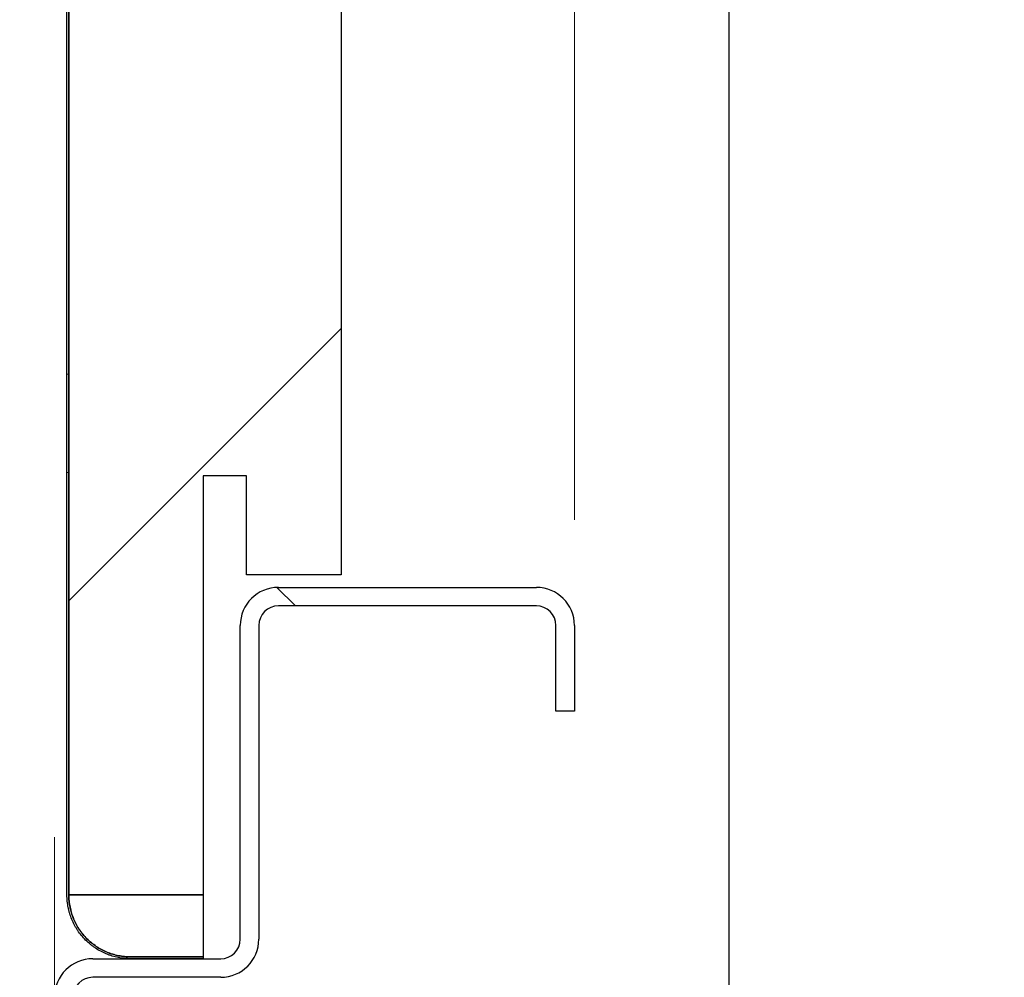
# Model space of a CAD drawing. Header units: millimetres. Extents: x -8500 to 4200, y 0 to 5940.
# Tile 258 of 290: x 1267 to 1347, y 1779 to 1857. Entities that reach past the tile are written whole.
import ezdxf

# ---------------------------------------------------------------- set-up
doc = ezdxf.new("R2010")
doc.units = ezdxf.units.MM
doc.layers.get('Defpoints').update_dxf_attribs({"color": 250})
doc.layers.add('1', color=250, linetype='Continuous')
doc.layers.add('153', color=250, linetype='Continuous')
doc.styles.add('Times New Roman', font='times.ttf')
doc.dimstyles.get("Standard").update_dxf_attribs({"dimtxt": 0.18, "dimasz": 0.18, "dimexe": 0.18, "dimexo": 0.0625, "dimgap": 0.09, "dimtad": 0, "dimtih": 1, "dimtoh": 1, "dimdec": 4, "dimzin": 0, "dimdsep": 46, "dimtxsty": 'Standard', "dimcen": 0.09, "dimadec": 0, "dimazin": 0, "dimtfac": 1, "dimtdec": 4, "dimtofl": 0, "dimtmove": 0, "dimatfit": 3, "dimfxl": 1, "dimtolj": 1, "dimtzin": 0, "dimarcsym": 0})

# ---------------------------------------------------------------- blocks, each defined once
blk = doc.blocks.new('_U2')
at = {"layer": '1', "linetype": 'Continuous', "lineweight": 13, "transparency": 16777216}
for p, q in [((365.864, 1772.947), (365.864, 1790.741)), ((1269.864, 1769.994), (1269.864, 1790.741))]:
    blk.add_line(p, q, dxfattribs=at)
at = {"layer": '1', "color": 0, "linetype": 'Continuous', "lineweight": 13, "transparency": 16777216}
blk.add_line((415.864, 1765.741), (1219.864, 1765.741), dxfattribs=at)
at = {"layer": '1', "color": 0, "linetype": 'Continuous', "lineweight": 70, "transparency": 16777216}
for points in [[(415.864, 1774.075), (415.864, 1757.408), (365.864, 1765.741)], [(1219.864, 1774.075), (1219.864, 1757.408), (1269.864, 1765.741)]]:
    blk.add_solid(points, dxfattribs=at)
at = {"layer": 'Defpoints', "color": 0, "linetype": 'Continuous', "lineweight": 70, "transparency": 16777216}
for p in [(1269.864, 1765.741), (365.864, 1760.947), (1269.864, 1757.994)]:
    blk.add_point(p, dxfattribs=at)
at = {"layer": '1', "linetype": 'Continuous', "lineweight": -3, "transparency": 16777216, "insert": (787.121, 1826.635), "char_height": 40, "attachment_point": 1, "style": 'Times New Roman'}
blk.add_mtext('\\A1;Os', dxfattribs=at)
blk = doc.blocks.new('_U4')
at = {"layer": '1', "linetype": 'Continuous', "lineweight": 13, "transparency": 16777216}
for p, q in [((311.364, 1847.155), (311.364, 2062.395)), ((1324.364, 1823.109), (1324.364, 2062.395))]:
    blk.add_line(p, q, dxfattribs=at)
at = {"layer": '1', "color": 0, "linetype": 'Continuous', "lineweight": 13, "transparency": 16777216}
blk.add_line((361.364, 2037.395), (1274.364, 2037.395), dxfattribs=at)
at = {"layer": '1', "color": 0, "linetype": 'Continuous', "lineweight": 70, "transparency": 16777216}
for points in [[(361.364, 2045.728), (361.364, 2029.061), (311.364, 2037.395)], [(1274.364, 2045.728), (1274.364, 2029.061), (1324.364, 2037.395)]]:
    blk.add_solid(points, dxfattribs=at)
at = {"layer": 'Defpoints', "color": 0, "linetype": 'Continuous', "lineweight": 70, "transparency": 16777216}
for p in [(1324.364, 2037.395), (311.364, 1835.155), (1324.364, 1811.109)]:
    blk.add_point(p, dxfattribs=at)
at = {"layer": '1', "linetype": 'Continuous', "lineweight": -3, "transparency": 16777216, "insert": (789.544, 2098.289), "char_height": 40, "attachment_point": 1, "style": 'Times New Roman'}
blk.add_mtext('\\A1;So', dxfattribs=at)
blk = doc.blocks.new('_U9')
at = {"layer": '1', "linetype": 'Continuous', "lineweight": 13, "transparency": 16777216}
for p, q in [((323.864, 1816.369), (323.864, 1973.46)), ((1311.864, 1816.369), (1311.864, 1973.46))]:
    blk.add_line(p, q, dxfattribs=at)
at = {"layer": '1', "color": 0, "linetype": 'Continuous', "lineweight": 13, "transparency": 16777216}
blk.add_line((373.864, 1948.46), (1261.864, 1948.46), dxfattribs=at)
at = {"layer": '1', "color": 0, "linetype": 'Continuous', "lineweight": 70, "transparency": 16777216}
for points in [[(373.864, 1956.794), (373.864, 1940.127), (323.864, 1948.46)], [(1261.864, 1956.794), (1261.864, 1940.127), (1311.864, 1948.46)]]:
    blk.add_solid(points, dxfattribs=at)
at = {"layer": 'Defpoints', "color": 0, "linetype": 'Continuous', "lineweight": 70, "transparency": 16777216}
for p in [(1311.864, 1948.46), (323.864, 1804.369), (1311.864, 1804.369)]:
    blk.add_point(p, dxfattribs=at)
at = {"layer": '1', "linetype": 'Continuous', "lineweight": -3, "transparency": 16777216, "insert": (789.544, 2010.364), "char_height": 40, "attachment_point": 1, "style": 'Times New Roman'}
blk.add_mtext('\\A1;Sb', dxfattribs=at)

msp = doc.modelspace()

# ---------------------------------------------------------------- hatches: boundary and pattern name
at = {"layer": '153', "linetype": 'Continuous', "lineweight": -3}
h = msp.add_hatch(dxfattribs=at)
h.set_pattern_fill('ANSI31', color=256, scale=30, angle=-29.985, style=0)
edge = h.paths.add_edge_path(flags=0)
edge.add_line((1276.014, 1780.909), (1281.864, 1780.909))
edge.add_line((1281.864, 1781.059), (1276.014, 1781.059))
edge = h.paths.add_edge_path(flags=0)
edge.add_spline(control_points=[(1270.864, 1904.059), (1270.864, 1904.229), (1270.872, 1904.398), (1270.905, 1904.732), (1270.954, 1905.064), (1271.036, 1905.39), (1271.097, 1905.592), (1271.11, 1905.633), (1271.136, 1905.713), (1271.15, 1905.753), (1271.193, 1905.873), (1271.223, 1905.952), (1271.32, 1906.186), (1271.464, 1906.49), (1271.636, 1906.777), (1271.776, 1906.987), (1271.825, 1907.056), (1271.9, 1907.158), (1271.926, 1907.192), (1271.978, 1907.259), (1272.004, 1907.292), (1272.139, 1907.456), (1272.252, 1907.581), (1272.49, 1907.818), (1272.738, 1908.044), (1273.008, 1908.244), (1273.184, 1908.362), (1273.219, 1908.385), (1273.291, 1908.431), (1273.327, 1908.453), (1273.436, 1908.518), (1273.509, 1908.56), (1273.732, 1908.679), (1274.036, 1908.823), (1274.351, 1908.936), (1274.593, 1909.01), (1274.674, 1909.033), (1274.839, 1909.074), (1274.922, 1909.093), (1275.171, 1909.143), (1275.506, 1909.192), (1275.844, 1909.209), (1276.014, 1909.209)], knot_values=[0, 0, 0, 0, 0.0625, 0.0625, 0.125, 0.1875, 0.1875, 0.203125, 0.203125, 0.21875, 0.21875, 0.25, 0.25, 0.3125, 0.375, 0.375, 0.40625, 0.40625, 0.421875, 0.421875, 0.4375, 0.4375, 0.5, 0.5, 0.5625, 0.625, 0.625, 0.640625, 0.640625, 0.65625, 0.65625, 0.6875, 0.6875, 0.75, 0.8125, 0.8125, 0.84375, 0.84375, 0.875, 0.875, 0.9375, 1, 1, 1, 1], degree=3, periodic=0)
edge.add_spline(control_points=[(1276.014, 1909.059), (1275.849, 1909.059), (1275.52, 1909.043), (1275.196, 1908.995), (1274.953, 1908.946), (1274.873, 1908.928), (1274.713, 1908.888), (1274.634, 1908.866), (1274.4, 1908.794), (1274.093, 1908.684), (1273.799, 1908.545), (1273.582, 1908.429), (1273.511, 1908.389), (1273.405, 1908.325), (1273.37, 1908.303), (1273.3, 1908.259), (1273.266, 1908.237), (1273.095, 1908.122), (1272.833, 1907.928), (1272.592, 1907.709), (1272.362, 1907.478), (1272.252, 1907.357), (1272.121, 1907.198), (1272.095, 1907.165), (1272.045, 1907.1), (1272.02, 1907.068), (1271.947, 1906.969), (1271.9, 1906.902), (1271.764, 1906.698), (1271.597, 1906.419), (1271.457, 1906.124), (1271.363, 1905.897), (1271.333, 1905.82), (1271.292, 1905.704), (1271.278, 1905.665), (1271.253, 1905.587), (1271.24, 1905.548), (1271.181, 1905.351), (1271.102, 1905.035), (1271.054, 1904.713), (1271.022, 1904.388), (1271.014, 1904.224), (1271.014, 1904.059)], knot_values=[0, 0, 0, 0, 0.0625, 0.125, 0.125, 0.15625, 0.15625, 0.1875, 0.1875, 0.25, 0.3125, 0.3125, 0.34375, 0.34375, 0.359375, 0.359375, 0.375, 0.375, 0.4375, 0.5, 0.5, 0.5625, 0.5625, 0.578125, 0.578125, 0.59375, 0.59375, 0.625, 0.625, 0.6875, 0.75, 0.75, 0.78125, 0.78125, 0.796875, 0.796875, 0.8125, 0.8125, 0.875, 0.9375, 0.9375, 1, 1, 1, 1], degree=3, periodic=0)
edge = h.paths.add_edge_path(flags=0)
edge.add_line((1270.864, 1786.059), (1270.864, 1904.059))
edge.add_line((1271.014, 1904.059), (1271.014, 1786.059))
edge = h.paths.add_edge_path(flags=0)
edge.add_spline(control_points=[(1276.014, 1780.909), (1275.844, 1780.909), (1275.675, 1780.918), (1275.341, 1780.951), (1275.009, 1781), (1274.683, 1781.081), (1274.481, 1781.142), (1274.44, 1781.155), (1274.36, 1781.182), (1274.32, 1781.196), (1274.2, 1781.239), (1274.121, 1781.269), (1273.887, 1781.366), (1273.583, 1781.509), (1273.296, 1781.682), (1273.086, 1781.822), (1273.017, 1781.87), (1272.915, 1781.946), (1272.881, 1781.971), (1272.814, 1782.023), (1272.781, 1782.05), (1272.617, 1782.184), (1272.492, 1782.298), (1272.255, 1782.535), (1272.029, 1782.783), (1271.829, 1783.053), (1271.711, 1783.229), (1271.688, 1783.265), (1271.642, 1783.336), (1271.62, 1783.372), (1271.555, 1783.481), (1271.513, 1783.555), (1271.394, 1783.778), (1271.25, 1784.081), (1271.137, 1784.397), (1271.063, 1784.638), (1271.04, 1784.72), (1270.999, 1784.884), (1270.98, 1784.967), (1270.93, 1785.217), (1270.881, 1785.551), (1270.864, 1785.889), (1270.864, 1786.059)], knot_values=[0, 0, 0, 0, 0.0625, 0.0625, 0.125, 0.1875, 0.1875, 0.203125, 0.203125, 0.21875, 0.21875, 0.25, 0.25, 0.3125, 0.375, 0.375, 0.40625, 0.40625, 0.421875, 0.421875, 0.4375, 0.4375, 0.5, 0.5, 0.5625, 0.625, 0.625, 0.640625, 0.640625, 0.65625, 0.65625, 0.6875, 0.6875, 0.75, 0.8125, 0.8125, 0.84375, 0.84375, 0.875, 0.875, 0.9375, 1, 1, 1, 1], degree=3, periodic=0)
edge.add_spline(control_points=[(1271.014, 1786.059), (1271.014, 1785.894), (1271.03, 1785.566), (1271.078, 1785.241), (1271.127, 1784.999), (1271.145, 1784.918), (1271.185, 1784.759), (1271.207, 1784.68), (1271.279, 1784.445), (1271.389, 1784.139), (1271.528, 1783.844), (1271.644, 1783.628), (1271.684, 1783.557), (1271.748, 1783.451), (1271.77, 1783.416), (1271.814, 1783.346), (1271.836, 1783.311), (1271.951, 1783.141), (1272.145, 1782.879), (1272.364, 1782.638), (1272.595, 1782.407), (1272.716, 1782.297), (1272.875, 1782.167), (1272.908, 1782.141), (1272.973, 1782.09), (1273.005, 1782.065), (1273.104, 1781.992), (1273.171, 1781.945), (1273.375, 1781.809), (1273.654, 1781.642), (1273.949, 1781.503), (1274.176, 1781.408), (1274.253, 1781.379), (1274.369, 1781.337), (1274.408, 1781.324), (1274.486, 1781.298), (1274.525, 1781.286), (1274.722, 1781.226), (1275.038, 1781.147), (1275.36, 1781.099), (1275.685, 1781.067), (1275.849, 1781.059), (1276.014, 1781.059)], knot_values=[0, 0, 0, 0, 0.0625, 0.125, 0.125, 0.15625, 0.15625, 0.1875, 0.1875, 0.25, 0.3125, 0.3125, 0.34375, 0.34375, 0.359375, 0.359375, 0.375, 0.375, 0.4375, 0.5, 0.5, 0.5625, 0.5625, 0.578125, 0.578125, 0.59375, 0.59375, 0.625, 0.625, 0.6875, 0.75, 0.75, 0.78125, 0.78125, 0.796875, 0.796875, 0.8125, 0.8125, 0.875, 0.9375, 0.9375, 1, 1, 1, 1], degree=3, periodic=0)
edge = h.paths.add_edge_path(flags=0)
edge.add_line((1282.864, 1909.059), (1276.014, 1909.059))
edge.add_line((1276.014, 1909.209), (1282.864, 1909.209))
h = msp.add_hatch(dxfattribs=at)
h.set_pattern_fill('ANSI31', color=256, scale=30, angle=119.94, style=0)
edge = h.paths.add_edge_path(flags=0)
edge.add_line((1276.014, 1780.909), (1281.864, 1780.909))
edge.add_line((1281.864, 1781.059), (1276.014, 1781.059))
edge = h.paths.add_edge_path(flags=0)
edge.add_spline(control_points=[(1270.864, 1904.059), (1270.864, 1904.229), (1270.872, 1904.398), (1270.905, 1904.732), (1270.954, 1905.064), (1271.036, 1905.39), (1271.097, 1905.592), (1271.11, 1905.633), (1271.136, 1905.713), (1271.15, 1905.753), (1271.193, 1905.873), (1271.223, 1905.952), (1271.32, 1906.186), (1271.464, 1906.49), (1271.636, 1906.777), (1271.776, 1906.987), (1271.825, 1907.056), (1271.9, 1907.158), (1271.926, 1907.192), (1271.978, 1907.259), (1272.004, 1907.292), (1272.139, 1907.456), (1272.252, 1907.581), (1272.49, 1907.818), (1272.738, 1908.044), (1273.008, 1908.244), (1273.184, 1908.362), (1273.219, 1908.385), (1273.291, 1908.431), (1273.327, 1908.453), (1273.436, 1908.518), (1273.509, 1908.56), (1273.732, 1908.679), (1274.036, 1908.823), (1274.351, 1908.936), (1274.593, 1909.01), (1274.674, 1909.033), (1274.839, 1909.074), (1274.922, 1909.093), (1275.171, 1909.143), (1275.506, 1909.192), (1275.844, 1909.209), (1276.014, 1909.209)], knot_values=[0, 0, 0, 0, 0.0625, 0.0625, 0.125, 0.1875, 0.1875, 0.203125, 0.203125, 0.21875, 0.21875, 0.25, 0.25, 0.3125, 0.375, 0.375, 0.40625, 0.40625, 0.421875, 0.421875, 0.4375, 0.4375, 0.5, 0.5, 0.5625, 0.625, 0.625, 0.640625, 0.640625, 0.65625, 0.65625, 0.6875, 0.6875, 0.75, 0.8125, 0.8125, 0.84375, 0.84375, 0.875, 0.875, 0.9375, 1, 1, 1, 1], degree=3, periodic=0)
edge.add_spline(control_points=[(1276.014, 1909.059), (1275.849, 1909.059), (1275.52, 1909.043), (1275.196, 1908.995), (1274.953, 1908.946), (1274.873, 1908.928), (1274.713, 1908.888), (1274.634, 1908.866), (1274.4, 1908.794), (1274.093, 1908.684), (1273.799, 1908.545), (1273.582, 1908.429), (1273.511, 1908.389), (1273.405, 1908.325), (1273.37, 1908.303), (1273.3, 1908.259), (1273.266, 1908.237), (1273.095, 1908.122), (1272.833, 1907.928), (1272.592, 1907.709), (1272.362, 1907.478), (1272.252, 1907.357), (1272.121, 1907.198), (1272.095, 1907.165), (1272.045, 1907.1), (1272.02, 1907.068), (1271.947, 1906.969), (1271.9, 1906.902), (1271.764, 1906.698), (1271.597, 1906.419), (1271.457, 1906.124), (1271.363, 1905.897), (1271.333, 1905.82), (1271.292, 1905.704), (1271.278, 1905.665), (1271.253, 1905.587), (1271.24, 1905.548), (1271.181, 1905.351), (1271.102, 1905.035), (1271.054, 1904.713), (1271.022, 1904.388), (1271.014, 1904.224), (1271.014, 1904.059)], knot_values=[0, 0, 0, 0, 0.0625, 0.125, 0.125, 0.15625, 0.15625, 0.1875, 0.1875, 0.25, 0.3125, 0.3125, 0.34375, 0.34375, 0.359375, 0.359375, 0.375, 0.375, 0.4375, 0.5, 0.5, 0.5625, 0.5625, 0.578125, 0.578125, 0.59375, 0.59375, 0.625, 0.625, 0.6875, 0.75, 0.75, 0.78125, 0.78125, 0.796875, 0.796875, 0.8125, 0.8125, 0.875, 0.9375, 0.9375, 1, 1, 1, 1], degree=3, periodic=0)
edge = h.paths.add_edge_path(flags=0)
edge.add_line((1270.864, 1786.059), (1270.864, 1904.059))
edge.add_line((1271.014, 1904.059), (1271.014, 1786.059))
edge = h.paths.add_edge_path(flags=0)
edge.add_spline(control_points=[(1276.014, 1780.909), (1275.844, 1780.909), (1275.675, 1780.918), (1275.341, 1780.951), (1275.009, 1781), (1274.683, 1781.081), (1274.481, 1781.142), (1274.44, 1781.155), (1274.36, 1781.182), (1274.32, 1781.196), (1274.2, 1781.239), (1274.121, 1781.269), (1273.887, 1781.366), (1273.583, 1781.509), (1273.296, 1781.682), (1273.086, 1781.822), (1273.017, 1781.87), (1272.915, 1781.946), (1272.881, 1781.971), (1272.814, 1782.023), (1272.781, 1782.05), (1272.617, 1782.184), (1272.492, 1782.298), (1272.255, 1782.535), (1272.029, 1782.783), (1271.829, 1783.053), (1271.711, 1783.229), (1271.688, 1783.265), (1271.642, 1783.336), (1271.62, 1783.372), (1271.555, 1783.481), (1271.513, 1783.555), (1271.394, 1783.778), (1271.25, 1784.081), (1271.137, 1784.397), (1271.063, 1784.638), (1271.04, 1784.72), (1270.999, 1784.884), (1270.98, 1784.967), (1270.93, 1785.217), (1270.881, 1785.551), (1270.864, 1785.889), (1270.864, 1786.059)], knot_values=[0, 0, 0, 0, 0.0625, 0.0625, 0.125, 0.1875, 0.1875, 0.203125, 0.203125, 0.21875, 0.21875, 0.25, 0.25, 0.3125, 0.375, 0.375, 0.40625, 0.40625, 0.421875, 0.421875, 0.4375, 0.4375, 0.5, 0.5, 0.5625, 0.625, 0.625, 0.640625, 0.640625, 0.65625, 0.65625, 0.6875, 0.6875, 0.75, 0.8125, 0.8125, 0.84375, 0.84375, 0.875, 0.875, 0.9375, 1, 1, 1, 1], degree=3, periodic=0)
edge.add_spline(control_points=[(1271.014, 1786.059), (1271.014, 1785.894), (1271.03, 1785.566), (1271.078, 1785.241), (1271.127, 1784.999), (1271.145, 1784.918), (1271.185, 1784.759), (1271.207, 1784.68), (1271.279, 1784.445), (1271.389, 1784.139), (1271.528, 1783.844), (1271.644, 1783.628), (1271.684, 1783.557), (1271.748, 1783.451), (1271.77, 1783.416), (1271.814, 1783.346), (1271.836, 1783.311), (1271.951, 1783.141), (1272.145, 1782.879), (1272.364, 1782.638), (1272.595, 1782.407), (1272.716, 1782.297), (1272.875, 1782.167), (1272.908, 1782.141), (1272.973, 1782.09), (1273.005, 1782.065), (1273.104, 1781.992), (1273.171, 1781.945), (1273.375, 1781.809), (1273.654, 1781.642), (1273.949, 1781.503), (1274.176, 1781.408), (1274.253, 1781.379), (1274.369, 1781.337), (1274.408, 1781.324), (1274.486, 1781.298), (1274.525, 1781.286), (1274.722, 1781.226), (1275.038, 1781.147), (1275.36, 1781.099), (1275.685, 1781.067), (1275.849, 1781.059), (1276.014, 1781.059)], knot_values=[0, 0, 0, 0, 0.0625, 0.125, 0.125, 0.15625, 0.15625, 0.1875, 0.1875, 0.25, 0.3125, 0.3125, 0.34375, 0.34375, 0.359375, 0.359375, 0.375, 0.375, 0.4375, 0.5, 0.5, 0.5625, 0.5625, 0.578125, 0.578125, 0.59375, 0.59375, 0.625, 0.625, 0.6875, 0.75, 0.75, 0.78125, 0.78125, 0.796875, 0.796875, 0.8125, 0.8125, 0.875, 0.9375, 0.9375, 1, 1, 1, 1], degree=3, periodic=0)
edge = h.paths.add_edge_path(flags=0)
edge.add_line((1282.864, 1909.059), (1276.014, 1909.059))
edge.add_line((1276.014, 1909.209), (1282.864, 1909.209))
h = msp.add_hatch(dxfattribs=at)
h.set_pattern_fill('ANSI31', color=256, scale=30, angle=-2e-14, style=0)
h.paths.add_polyline_path([(1324.364, 1716.909), (1324.364, 1905.309), (1474.364, 1905.309), (1474.364, 1716.909)], flags=0)
h.paths.add_polyline_path([(161.364, 1716.909), (161.364, 1905.309), (311.364, 1905.309), (311.364, 1716.909)], flags=0)
h = msp.add_hatch(dxfattribs=at)
h.set_pattern_fill('ANSI31', color=256, scale=30, angle=-2e-14, style=0)
h.paths.add_polyline_path([(1287.364, 1904.059), (1293.014, 1904.059), (1293.014, 1811.909), (1285.364, 1811.909), (1285.364, 1819.909), (1281.864, 1819.909), (1281.864, 1786.059), (1271.014, 1786.059), (1271.014, 1904.059), (1282.864, 1904.059), (1282.864, 1878.209), (1287.364, 1878.209)], flags=0)
h = msp.add_hatch(dxfattribs=at)
h.set_pattern_fill('ANSI31', color=256, scale=30, angle=89.954, style=0)
edge = h.paths.add_edge_path(flags=0)
edge.add_line((1336.784, 1701.909), (1287.944, 1701.909))
edge.add_arc((1287.944, 1704.989), 3.08, 180, 270, ccw=False)
edge.add_line((1284.864, 1704.989), (1284.864, 1745.329))
edge.add_arc((1283.284, 1745.329), 1.58, 0, 90)
edge.add_line((1283.284, 1746.909), (1275.331, 1746.909))
edge.add_arc((1275.331, 1745.329), 1.58, 90, 185)
edge.add_line((1273.757, 1745.192), (1274.355, 1738.355))
edge.add_arc((1272.114, 1738.159), 2.25, -180, 5, ccw=False)
edge.add_line((1269.864, 1738.159), (1269.864, 1777.829))
edge.add_arc((1272.944, 1777.829), 3.08, 90, 180, ccw=False)
edge.add_line((1272.944, 1780.909), (1283.284, 1780.909))
edge.add_arc((1283.284, 1782.489), 1.58, 270, 360)
edge.add_line((1284.864, 1782.489), (1284.864, 1807.829))
edge.add_arc((1287.944, 1807.829), 3.08, 90, 180, ccw=False)
edge.add_line((1287.944, 1810.909), (1308.784, 1810.909))
edge.add_arc((1308.784, 1807.829), 3.08, 0, 90, ccw=False)
edge.add_line((1311.864, 1807.829), (1311.864, 1800.909))
edge.add_line((1311.864, 1800.909), (1310.364, 1800.909))
edge.add_line((1310.364, 1800.909), (1310.364, 1807.829))
edge.add_arc((1308.784, 1807.829), 1.58, 0, 90)
edge.add_line((1308.784, 1809.409), (1287.944, 1809.409))
edge.add_arc((1287.944, 1807.829), 1.58, 90, 180)
edge.add_line((1286.364, 1807.829), (1286.364, 1782.489))
edge.add_arc((1283.284, 1782.489), 3.08, 270, 360, ccw=False)
edge.add_line((1283.284, 1779.409), (1272.944, 1779.409))
edge.add_arc((1272.944, 1777.829), 1.58, 90, 180)
edge.add_line((1271.364, 1777.829), (1271.364, 1738.159))
edge.add_arc((1272.114, 1738.159), 0.75, 180, 365)
edge.add_line((1272.861, 1738.225), (1272.263, 1745.061))
edge.add_arc((1275.331, 1745.329), 3.08, 90, 185, ccw=False)
edge.add_line((1275.331, 1748.409), (1283.284, 1748.409))
edge.add_arc((1283.284, 1745.329), 3.08, 0, 90, ccw=False)
edge.add_line((1286.364, 1745.329), (1286.364, 1704.989))
edge.add_arc((1287.944, 1704.989), 1.58, 180, 270)
edge.add_line((1287.944, 1703.409), (1336.784, 1703.409))
edge.add_arc((1336.784, 1704.989), 1.58, 270, 360)
edge.add_line((1338.364, 1704.989), (1338.364, 1716.909))
edge.add_line((1338.364, 1716.909), (1339.864, 1716.909))
edge.add_line((1339.864, 1716.909), (1339.864, 1704.989))
edge.add_arc((1336.784, 1704.989), 3.08, 270, 360, ccw=False)

# ---------------------------------------------------------------- linework, layer by layer
for p, q in [((1324.364, 1716.909), (1324.364, 1905.309)), ((1270.864, 1786.059), (1270.864, 1904.059)), ((1270.864, 1786.059), (1270.864, 1904.059)), ((1271.014, 1786.059), (1271.014, 1904.059)), ((1271.014, 1904.059), (1271.014, 1786.059)), ((1271.014, 1904.059), (1271.014, 1786.059)), ((1271.014, 1786.059), (1271.014, 1904.059)), ((1293.014, 1904.059), (1293.014, 1811.909)), ((1293.014, 1904.059), (1293.014, 1811.909)), ((1281.864, 1819.909), (1281.864, 1786.059)), ((1285.364, 1819.909), (1281.864, 1819.909)), ((1285.364, 1819.909), (1281.864, 1819.909)), ((1281.864, 1819.909), (1281.864, 1786.059)), ((1285.364, 1811.909), (1285.364, 1819.909)), ((1285.364, 1811.909), (1285.364, 1819.909)), ((1293.014, 1811.909), (1285.364, 1811.909)), ((1293.014, 1811.909), (1285.364, 1811.909)), ((1287.944, 1810.909), (1308.784, 1810.909)), ((1287.944, 1810.909), (1308.784, 1810.909)), ((1308.784, 1809.409), (1287.944, 1809.409)), ((1308.784, 1809.409), (1287.944, 1809.409)), ((1284.864, 1782.489), (1284.864, 1807.829)), ((1284.864, 1782.489), (1284.864, 1807.829)), ((1286.364, 1807.829), (1286.364, 1782.489)), ((1286.364, 1807.829), (1286.364, 1782.489)), ((1310.364, 1800.909), (1310.364, 1807.829)), ((1310.364, 1800.909), (1310.364, 1807.829)), ((1311.864, 1807.829), (1311.864, 1800.909)), ((1311.864, 1807.829), (1311.864, 1800.909)), ((1311.864, 1800.909), (1310.364, 1800.909)), ((1311.864, 1800.909), (1310.364, 1800.909)), ((1271.014, 1786.059), (1281.864, 1786.059)), ((1281.864, 1786.059), (1271.014, 1786.059)), ((1281.864, 1786.059), (1271.014, 1786.059)), ((1271.014, 1786.059), (1281.864, 1786.059)), ((1281.864, 1786.059), (1281.864, 1781.059)), ((1281.864, 1786.059), (1281.864, 1781.059)), ((1281.864, 1781.059), (1276.014, 1781.059)), ((1276.014, 1781.059), (1281.864, 1781.059)), ((1276.014, 1781.059), (1281.864, 1781.059)), ((1281.864, 1781.059), (1276.014, 1781.059)), ((1281.864, 1781.059), (1281.864, 1780.909)), ((1281.864, 1781.059), (1281.864, 1780.909)), ((1272.944, 1780.909), (1283.284, 1780.909)), ((1272.944, 1780.909), (1283.284, 1780.909)), ((1281.864, 1780.909), (1276.014, 1780.909)), ((1281.864, 1780.909), (1276.014, 1780.909)), ((1283.284, 1779.409), (1272.944, 1779.409)), ((1283.284, 1779.409), (1272.944, 1779.409))]:
    msp.add_line(p, q, dxfattribs=at)
for centre, radius, start, end in [((1287.944, 1807.829), 3.08, 90, 180), ((1287.944, 1807.829), 3.08, 90, 180), ((1308.784, 1807.829), 3.08, 0, 90), ((1308.784, 1807.829), 3.08, 0, 90), ((1287.944, 1807.829), 1.58, 90, 180), ((1287.944, 1807.829), 1.58, 90, 180), ((1308.784, 1807.829), 1.58, 0, 90), ((1308.784, 1807.829), 1.58, 0, 90), ((1283.284, 1782.489), 3.08, 270, 0), ((1283.284, 1782.489), 1.58, 270, 0), ((1283.284, 1782.489), 1.58, 270, 0), ((1283.284, 1782.489), 3.08, 270, 0), ((1272.944, 1777.829), 3.08, 90, 180), ((1272.944, 1777.829), 3.08, 90, 180), ((1272.944, 1777.829), 1.58, 90, 180), ((1272.944, 1777.829), 1.58, 90, 180)]:
    msp.add_arc(centre, radius, start, end, dxfattribs=at)
for points, knots in [([(1276.014, 1780.909), (1275.844, 1780.909), (1275.675, 1780.918), (1275.341, 1780.951), (1275.009, 1781), (1274.683, 1781.081), (1274.481, 1781.142), (1274.44, 1781.155), (1274.36, 1781.182), (1274.32, 1781.196), (1274.2, 1781.239), (1274.121, 1781.269), (1273.887, 1781.366), (1273.583, 1781.509), (1273.296, 1781.682), (1273.086, 1781.822), (1273.017, 1781.87), (1272.915, 1781.946), (1272.881, 1781.971), (1272.814, 1782.023), (1272.781, 1782.05), (1272.617, 1782.184), (1272.492, 1782.298), (1272.255, 1782.535), (1272.029, 1782.783), (1271.829, 1783.053), (1271.711, 1783.229), (1271.688, 1783.265), (1271.642, 1783.336), (1271.62, 1783.372), (1271.555, 1783.481), (1271.513, 1783.555), (1271.394, 1783.778), (1271.25, 1784.081), (1271.137, 1784.397), (1271.063, 1784.638), (1271.04, 1784.72), (1270.999, 1784.884), (1270.98, 1784.967), (1270.93, 1785.217), (1270.881, 1785.551), (1270.864, 1785.889), (1270.864, 1786.059)], [0, 0, 0, 0, 0.0625, 0.0625, 0.125, 0.1875, 0.1875, 0.203125, 0.203125, 0.21875, 0.21875, 0.25, 0.25, 0.3125, 0.375, 0.375, 0.40625, 0.40625, 0.421875, 0.421875, 0.4375, 0.4375, 0.5, 0.5, 0.5625, 0.625, 0.625, 0.640625, 0.640625, 0.65625, 0.65625, 0.6875, 0.6875, 0.75, 0.8125, 0.8125, 0.84375, 0.84375, 0.875, 0.875, 0.9375, 1, 1, 1, 1]), ([(1276.014, 1780.909), (1275.844, 1780.909), (1275.675, 1780.918), (1275.341, 1780.951), (1275.009, 1781), (1274.683, 1781.081), (1274.481, 1781.142), (1274.44, 1781.155), (1274.36, 1781.182), (1274.32, 1781.196), (1274.2, 1781.239), (1274.121, 1781.269), (1273.887, 1781.366), (1273.583, 1781.509), (1273.296, 1781.682), (1273.086, 1781.822), (1273.017, 1781.87), (1272.915, 1781.946), (1272.881, 1781.971), (1272.814, 1782.023), (1272.781, 1782.05), (1272.617, 1782.184), (1272.492, 1782.298), (1272.255, 1782.535), (1272.029, 1782.783), (1271.829, 1783.053), (1271.711, 1783.229), (1271.688, 1783.265), (1271.642, 1783.336), (1271.62, 1783.372), (1271.555, 1783.481), (1271.513, 1783.555), (1271.394, 1783.778), (1271.25, 1784.081), (1271.137, 1784.397), (1271.063, 1784.638), (1271.04, 1784.72), (1270.999, 1784.884), (1270.98, 1784.967), (1270.93, 1785.217), (1270.881, 1785.551), (1270.864, 1785.889), (1270.864, 1786.059)], [0, 0, 0, 0, 0.0625, 0.0625, 0.125, 0.1875, 0.1875, 0.203125, 0.203125, 0.21875, 0.21875, 0.25, 0.25, 0.3125, 0.375, 0.375, 0.40625, 0.40625, 0.421875, 0.421875, 0.4375, 0.4375, 0.5, 0.5, 0.5625, 0.625, 0.625, 0.640625, 0.640625, 0.65625, 0.65625, 0.6875, 0.6875, 0.75, 0.8125, 0.8125, 0.84375, 0.84375, 0.875, 0.875, 0.9375, 1, 1, 1, 1]), ([(1276.014, 1781.059), (1275.849, 1781.059), (1275.52, 1781.076), (1275.196, 1781.124), (1274.953, 1781.172), (1274.873, 1781.19), (1274.713, 1781.231), (1274.634, 1781.253), (1274.4, 1781.324), (1274.093, 1781.434), (1273.799, 1781.574), (1273.582, 1781.689), (1273.511, 1781.73), (1273.405, 1781.793), (1273.37, 1781.815), (1273.3, 1781.859), (1273.266, 1781.882), (1273.095, 1781.996), (1272.833, 1782.191), (1272.592, 1782.41), (1272.362, 1782.64), (1272.252, 1782.762), (1272.121, 1782.921), (1272.095, 1782.953), (1272.045, 1783.018), (1272.02, 1783.051), (1271.947, 1783.15), (1271.9, 1783.217), (1271.764, 1783.42), (1271.597, 1783.7), (1271.457, 1783.995), (1271.363, 1784.222), (1271.333, 1784.298), (1271.292, 1784.415), (1271.278, 1784.454), (1271.253, 1784.532), (1271.24, 1784.571), (1271.181, 1784.767), (1271.102, 1785.084), (1271.054, 1785.406), (1271.022, 1785.73), (1271.014, 1785.894), (1271.014, 1786.059)], [0, 0, 0, 0, 0.0625, 0.125, 0.125, 0.15625, 0.15625, 0.1875, 0.1875, 0.25, 0.3125, 0.3125, 0.34375, 0.34375, 0.359375, 0.359375, 0.375, 0.375, 0.4375, 0.5, 0.5, 0.5625, 0.5625, 0.578125, 0.578125, 0.59375, 0.59375, 0.625, 0.625, 0.6875, 0.75, 0.75, 0.78125, 0.78125, 0.796875, 0.796875, 0.8125, 0.8125, 0.875, 0.9375, 0.9375, 1, 1, 1, 1]), ([(1271.014, 1786.059), (1271.014, 1785.894), (1271.03, 1785.566), (1271.078, 1785.241), (1271.127, 1784.999), (1271.145, 1784.918), (1271.185, 1784.759), (1271.207, 1784.68), (1271.279, 1784.445), (1271.389, 1784.139), (1271.528, 1783.844), (1271.644, 1783.628), (1271.684, 1783.557), (1271.748, 1783.451), (1271.77, 1783.416), (1271.814, 1783.346), (1271.836, 1783.311), (1271.951, 1783.141), (1272.145, 1782.879), (1272.364, 1782.638), (1272.595, 1782.407), (1272.716, 1782.297), (1272.875, 1782.167), (1272.908, 1782.141), (1272.973, 1782.09), (1273.005, 1782.065), (1273.104, 1781.992), (1273.171, 1781.945), (1273.375, 1781.809), (1273.654, 1781.642), (1273.949, 1781.503), (1274.176, 1781.408), (1274.253, 1781.379), (1274.369, 1781.337), (1274.408, 1781.324), (1274.486, 1781.298), (1274.525, 1781.286), (1274.722, 1781.226), (1275.038, 1781.147), (1275.36, 1781.099), (1275.685, 1781.067), (1275.849, 1781.059), (1276.014, 1781.059)], [0, 0, 0, 0, 0.0625, 0.125, 0.125, 0.15625, 0.15625, 0.1875, 0.1875, 0.25, 0.3125, 0.3125, 0.34375, 0.34375, 0.359375, 0.359375, 0.375, 0.375, 0.4375, 0.5, 0.5, 0.5625, 0.5625, 0.578125, 0.578125, 0.59375, 0.59375, 0.625, 0.625, 0.6875, 0.75, 0.75, 0.78125, 0.78125, 0.796875, 0.796875, 0.8125, 0.8125, 0.875, 0.9375, 0.9375, 1, 1, 1, 1]), ([(1271.014, 1786.059), (1271.014, 1785.894), (1271.03, 1785.566), (1271.078, 1785.241), (1271.127, 1784.999), (1271.145, 1784.918), (1271.185, 1784.759), (1271.207, 1784.68), (1271.279, 1784.445), (1271.389, 1784.139), (1271.528, 1783.844), (1271.644, 1783.628), (1271.684, 1783.557), (1271.748, 1783.451), (1271.77, 1783.416), (1271.814, 1783.346), (1271.836, 1783.311), (1271.951, 1783.141), (1272.145, 1782.879), (1272.364, 1782.638), (1272.595, 1782.407), (1272.716, 1782.297), (1272.875, 1782.167), (1272.908, 1782.141), (1272.973, 1782.09), (1273.005, 1782.065), (1273.104, 1781.992), (1273.171, 1781.945), (1273.375, 1781.809), (1273.654, 1781.642), (1273.949, 1781.503), (1274.176, 1781.408), (1274.253, 1781.379), (1274.369, 1781.337), (1274.408, 1781.324), (1274.486, 1781.298), (1274.525, 1781.286), (1274.722, 1781.226), (1275.038, 1781.147), (1275.36, 1781.099), (1275.685, 1781.067), (1275.849, 1781.059), (1276.014, 1781.059)], [0, 0, 0, 0, 0.0625, 0.125, 0.125, 0.15625, 0.15625, 0.1875, 0.1875, 0.25, 0.3125, 0.3125, 0.34375, 0.34375, 0.359375, 0.359375, 0.375, 0.375, 0.4375, 0.5, 0.5, 0.5625, 0.5625, 0.578125, 0.578125, 0.59375, 0.59375, 0.625, 0.625, 0.6875, 0.75, 0.75, 0.78125, 0.78125, 0.796875, 0.796875, 0.8125, 0.8125, 0.875, 0.9375, 0.9375, 1, 1, 1, 1]), ([(1276.014, 1781.059), (1275.849, 1781.059), (1275.52, 1781.076), (1275.196, 1781.124), (1274.953, 1781.172), (1274.873, 1781.19), (1274.713, 1781.231), (1274.634, 1781.253), (1274.4, 1781.324), (1274.093, 1781.434), (1273.799, 1781.574), (1273.582, 1781.689), (1273.511, 1781.73), (1273.405, 1781.793), (1273.37, 1781.815), (1273.3, 1781.859), (1273.266, 1781.882), (1273.095, 1781.996), (1272.833, 1782.191), (1272.592, 1782.41), (1272.362, 1782.64), (1272.252, 1782.762), (1272.121, 1782.921), (1272.095, 1782.953), (1272.045, 1783.018), (1272.02, 1783.051), (1271.947, 1783.15), (1271.9, 1783.217), (1271.764, 1783.42), (1271.597, 1783.7), (1271.457, 1783.995), (1271.363, 1784.222), (1271.333, 1784.298), (1271.292, 1784.415), (1271.278, 1784.454), (1271.253, 1784.532), (1271.24, 1784.571), (1271.181, 1784.767), (1271.102, 1785.084), (1271.054, 1785.406), (1271.022, 1785.73), (1271.014, 1785.894), (1271.014, 1786.059)], [0, 0, 0, 0, 0.0625, 0.125, 0.125, 0.15625, 0.15625, 0.1875, 0.1875, 0.25, 0.3125, 0.3125, 0.34375, 0.34375, 0.359375, 0.359375, 0.375, 0.375, 0.4375, 0.5, 0.5, 0.5625, 0.5625, 0.578125, 0.578125, 0.59375, 0.59375, 0.625, 0.625, 0.6875, 0.75, 0.75, 0.78125, 0.78125, 0.796875, 0.796875, 0.8125, 0.8125, 0.875, 0.9375, 0.9375, 1, 1, 1, 1])]:
    msp.add_open_spline(points, degree=3, knots=knots, dxfattribs=at)

# ---------------------------------------------------------------- dimensions: what is measured, and where the dimension line sits
at = {"layer": '1', "linetype": 'Continuous', "lineweight": -3}
for base, p1, p2, text, picture, middle in [((1324.364, 2037.395), (311.364, 1835.155), (1324.364, 1811.109), 'So', '_U4', (817.864, 2037.395)), ((1269.864, 1765.741), (365.864, 1760.947), (1269.864, 1757.994), 'Os', '_U2', (817.864, 1765.741))]:
    dim = msp.add_linear_dim(base=base, p1=p1, p2=p2, angle=180, text=text, dimstyle='Standard', override={"dimscale": 20, "dimtxt": 2, "dimasz": 2.5, "dimexe": 1.25, "dimexo": 0.6, "dimgap": 1, "dimtad": 1, "dimtih": 0, "dimtoh": 0, "dimdec": 1, "dimlfac": 1, "dimzin": 8, "dimdsep": 44, "dimlunit": 2, "dimpost": '', "dimtxsty": 'Times New Roman', "dimsah": 1, "dimse1": 0, "dimse2": 0, "dimsd1": 0, "dimsd2": 0, "dimclrd": 0, "dimclre": 256, "dimclrt": 256, "dimtol": 0, "dimtm": -0.1, "dimtfac": 1, "dimtdec": 2, "dimtofl": 1, "dimtmove": 0, "dimtzin": 8, "dimlwd": 13, "dimlwe": 13}, dxfattribs=at)
    dim.commit()
    dim.dimension.update_dxf_attribs({"geometry": picture, "text_midpoint": middle, "dimtype": 160})
dim = msp.add_linear_dim(base=(1311.864, 1948.46), p1=(323.864, 1804.369), p2=(1311.864, 1804.369), text='Sb', dimstyle='Standard', override={"dimscale": 20, "dimtxt": 2, "dimasz": 2.5, "dimexe": 1.25, "dimexo": 0.6, "dimgap": 1, "dimtad": 1, "dimtih": 1, "dimtoh": 0, "dimdec": 1, "dimlfac": 1, "dimzin": 8, "dimdsep": 44, "dimlunit": 2, "dimpost": '', "dimtxsty": 'Times New Roman', "dimsah": 1, "dimse1": 0, "dimse2": 0, "dimsd1": 0, "dimsd2": 0, "dimclrd": 0, "dimclre": 256, "dimclrt": 256, "dimtol": 0, "dimtm": -0.1, "dimtfac": 1, "dimtdec": 2, "dimtofl": 1, "dimtmove": 0, "dimtzin": 8, "dimlwd": 13, "dimlwe": 13}, dxfattribs=at)
dim.commit()
dim.dimension.update_dxf_attribs({"geometry": '_U9', "text_midpoint": (817.864, 1948.46), "dimtype": 160})

doc.saveas('drawing.dxf')
